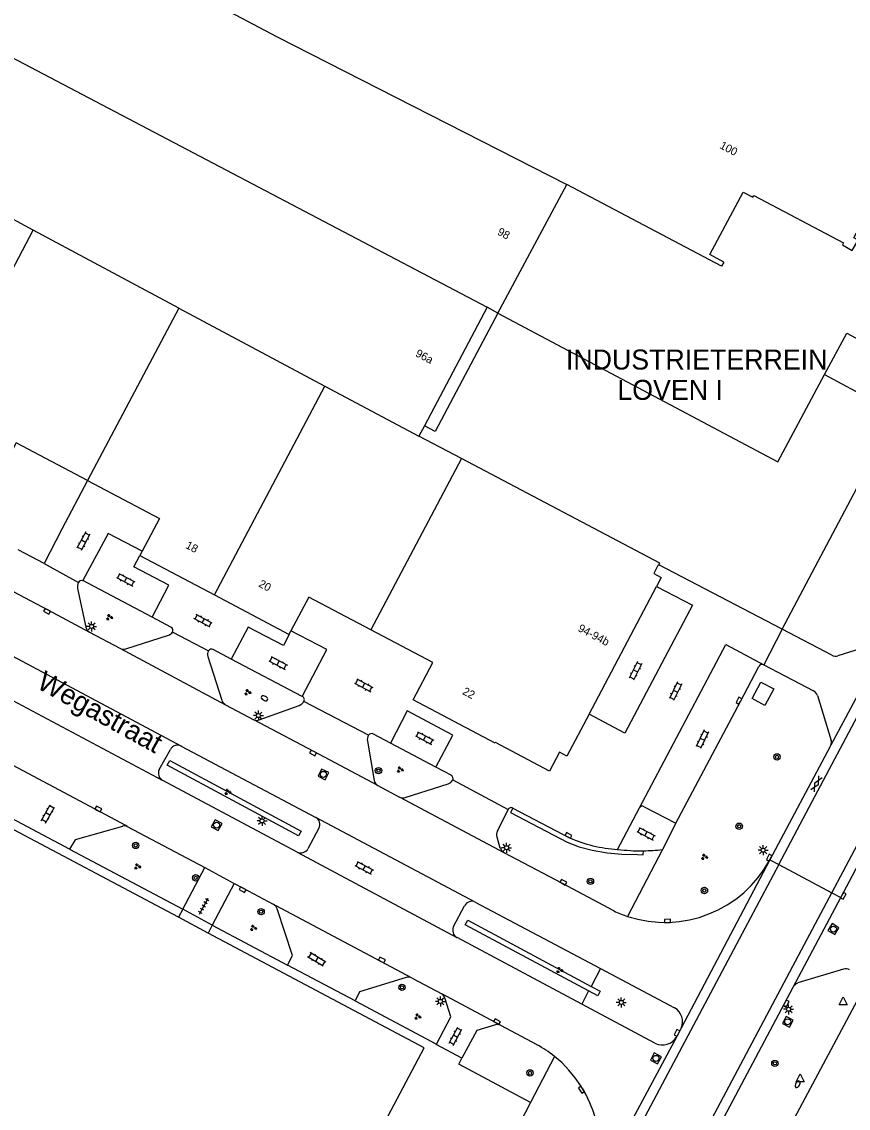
# Model space of a CAD drawing. Extents: x 135999 to 138000, y 396000 to 398501.
# Drawn here: x 136196.7 to 136300, y 398287.1 to 398422.9 of the extents above; entities that cross this region are included whole.
import ezdxf

# ---------------------------------------------------------------- set-up
doc = ezdxf.new("R2010")
doc.units = 0
for name, color, linetype in [('gg-afsc-hekwerk', 7, 'Continuous'), ('gg-anno-huisnummerreeks BGT', 7, 'Continuous'), ('gg-anno-openbare ruimte label', 7, 'Continuous'), ('gg-bbg-hoofdgebouw', 7, 'Continuous'), ('gg-bbg-onder overbouw', 7, 'Continuous'), ('gg-bbg-pand overbouw', 7, 'Continuous'), ('gg-bbg-pandafbakening', 7, 'Continuous'), ('gg-bbg-tussenscheiding', 7, 'Continuous'), ('gg-knt-verharding', 7, 'Continuous'), ('gg-knt-verharding nz', 7, 'Continuous'), ('gt-anno-overige text', 7, 'Continuous'), ('gt-grn-groengrens', 7, 'Continuous'), ('gt-grn-vlakafsluiter', 7, 'Continuous'), ('gt-grn-weggrens', 7, 'Continuous'), ('gt-symb-boom', 7, 'Continuous'), ('gt-symb-brandkraan', 7, 'Continuous'), ('gt-symb-gesloten verharding', 7, 'Continuous'), ('gt-symb-groenvak', 7, 'Continuous'), ('gt-symb-klinker verharding', 7, 'Continuous'), ('gt-symb-kolk', 7, 'Continuous'), ('gt-symb-lichtmast', 7, 'Continuous'), ('gt-symb-rioolschacht', 7, 'Continuous'), ('gt-symb-tegel verharding', 7, 'Continuous'), ('gt-symb-waterafsluiter', 7, 'Continuous')]:
    doc.layers.add(name, color=color, linetype=linetype)

# ---------------------------------------------------------------- blocks, each defined once
blk = doc.blocks.new('gt0-LMAST')
at = {"layer": 'gt-symb-lichtmast'}
for p, q in [((-0.18, 0.17), (-0.45, 0.44)), ((-0.01, 0.25), (-0.01, 0.62)), ((0.17, 0.17), (0.44, 0.44)), ((-0.26, 0), (-0.63, 0)), ((-0.18, -0.18), (-0.45, -0.45)), ((-0.01, -0.25), (-0.01, -0.63)), ((0.44, -0.45), (0.17, -0.18)), ((0.24, 0), (0.62, 0))]:
    blk.add_line(p, q, dxfattribs=at)
blk.add_circle((-0.01, 0), 0.25, dxfattribs=at)
blk = doc.blocks.new('gt0-KL1')
at = {"layer": 'gt-symb-klinker verharding'}
for p, q in [((-1.15, 0.3), (1.15, 0.3)), ((-1, -0.3), (-1, 0.3)), ((-0.5, 0.3), (-0.5, 0.45)), ((0, -0.3), (0, 0.3)), ((0.5, 0.3), (0.5, 0.45)), ((1, -0.3), (1, 0.3)), ((-1.15, -0.3), (1.15, -0.3)), ((-0.5, -0.45), (-0.5, -0.3)), ((0.5, -0.45), (0.5, -0.3))]:
    blk.add_line(p, q, dxfattribs=at)
blk = doc.blocks.new('gt0-GRVAK')
at = {"layer": 'gt-symb-groenvak'}
for p, q in [((-0.11, 0.19), (-0.23, 0.24)), ((-0.18, 0.15), (0.09, 0.15)), ((-0.09, 0.21), (-0.16, 0.32)), ((-0.05, 0.21), (-0.05, 0.39)), ((0, 0.21), (0.06, 0.32)), ((0.02, 0.19), (0.13, 0.24)), ((0.26, -0.05), (0.2, 0.06)), ((0.3, -0.05), (0.3, 0.13)), ((0.35, -0.05), (0.41, 0.06)), ((-0.24, -0.23), (-0.36, -0.18)), ((-0.32, -0.26), (-0.05, -0.26)), ((-0.23, -0.21), (-0.29, -0.1)), ((-0.18, -0.2), (-0.18, -0.02)), ((-0.14, -0.21), (-0.07, -0.1)), ((-0.12, -0.23), (0, -0.18)), ((0.24, -0.07), (0.12, -0.02)), ((0.17, -0.11), (0.44, -0.11)), ((0.37, -0.07), (0.49, -0.02))]:
    blk.add_line(p, q, dxfattribs=at)
blk = doc.blocks.new('gt0-RS')
at = {"layer": 'gt-symb-rioolschacht'}
blk.add_lwpolyline([(-0.5, -0.5), (0.5, -0.5), (0.5, 0.5), (-0.5, 0.5)], close=True, dxfattribs=at)
blk.add_circle((0, 0), 0.375, dxfattribs=at)
blk = doc.blocks.new('gt0-KOLK')
at = {"layer": 'gt-symb-kolk'}
blk.add_lwpolyline([(0, 0), (0.38, 0), (0.38, 0.4), (-0.38, 0.4), (-0.38, 0), (0, 0)], dxfattribs=at)
blk = doc.blocks.new('gt0-BOOM')
at = {"layer": 'gt-symb-boom'}
for radius in [0.4, 0.2]:
    blk.add_circle((0, 0), radius, dxfattribs=at)
blk = doc.blocks.new('gt0-TEG1')
at = {"layer": 'gt-symb-tegel verharding'}
for p, q in [((-1.12, 0), (1.13, 0)), ((-0.9, -0.25), (-0.9, 0.25)), ((-0.45, -0.25), (-0.45, 0.25)), ((0, -0.25), (0, 0.25)), ((0.45, -0.25), (0.45, 0.25)), ((0.9, -0.25), (0.9, 0.25))]:
    blk.add_line(p, q, dxfattribs=at)
blk = doc.blocks.new('gt0-BR')
at = {"layer": 'gt-symb-brandkraan'}
for centre, radius, start, end in [((-0.24, 0), 0.206, 107.5669, 252.4331), ((0.6, -2.66), 3, 106.892, 107.5669), ((0, -0.69), 0.938, 73.108, 106.892), ((-0.6, -2.66), 3, 72.4331, 73.108), ((0.24, 0), 0.206, 287.567, 72.4331), ((0.6, 2.66), 3, 252.4331, 253.108), ((0, 0.69), 0.938, 253.108, 286.8921), ((-0.6, 2.66), 3, 286.8921, 287.567)]:
    blk.add_arc(centre, radius, start, end, dxfattribs=at)
blk = doc.blocks.new('gt0-WAFSL')
at = {"layer": 'gt-symb-waterafsluiter'}
for p, q in [((-0.5, -0.33), (0, 0.67)), ((0, 0.67), (0.5, -0.33)), ((0.5, -0.33), (-0.5, -0.33))]:
    blk.add_line(p, q, dxfattribs=at)
blk = doc.blocks.new('gt0-GESVH1')
at = {"layer": 'gt-symb-gesloten verharding'}
for p, q in [((-0.99, -0.26), (0.01, 0.24)), ((0.01, -0.26), (-0.99, 0.24)), ((0.01, 0.24), (1.01, -0.26)), ((1.01, 0.24), (0.01, -0.26))]:
    blk.add_line(p, q, dxfattribs=at)

msp = doc.modelspace()

# ---------------------------------------------------------------- linework, layer by layer
at = {"layer": 'gg-afsc-hekwerk'}
msp.add_line((136302.39, 398302.99), (136267.14, 398237.12), dxfattribs=at)
for points in [[(136256.17, 398386.52), (136291.16, 398367.94), (136297.01, 398378.83)], [(136297.01, 398378.83), (136299.79, 398384), (136308.81, 398379.18)]]:
    msp.add_lwpolyline(points, dxfattribs=at)
at = {"layer": 'gg-bbg-hoofdgebouw'}
for p, q in [((136256.17, 398386.52), (136264.81, 398402.6)), ((136247.01, 398372.44), (136246.31, 398371.13)), ((136251.64, 398368.32), (136246.31, 398371.13)), ((136211.73, 398356.76), (136211.43, 398356.2)), ((136211.43, 398356.2), (136220.76, 398351.28)), ((136267.59, 398336.4), (136276.03, 398352.36)), ((136220.76, 398351.28), (136230.08, 398346.35)), ((136230.08, 398346.35), (136230.32, 398346.8)), ((136216.25, 398310.99), (136183.96, 398328.12)), ((136219.96, 398309.02), (136216.25, 398310.99)), ((136246.98, 398294.68), (136219.96, 398309.02)), ((136241.04, 398283.51), (136246.98, 398294.68))]:
    msp.add_line(p, q, dxfattribs=at)
for points in [[(136284.42, 398392.88), (136282.67, 398393.82), (136286.85, 398401.65), (136288.06, 398400.99), (136288.2, 398401.23), (136299.38, 398395.28), (136299.25, 398395.04), (136300.49, 398394.36), (136301.21, 398395.64), (136300.7, 398395.92), (136306.65, 398407.08), (136307.82, 398406.45), (136307.99, 398406.81), (136306.83, 398407.43), (136309.05, 398411.62), (136310.21, 398411), (136310.39, 398411.36), (136309.22, 398411.98), (136315.14, 398423.06)], [(136284.42, 398392.88), (136284.15, 398392.37), (136264.81, 398402.6)], [(136204.89, 398365.61), (136195.97, 398370.28), (136193.57, 398365.72), (136184.25, 398370.64)], [(136276.32, 398355.06), (136276.42, 398355.24), (136251.64, 398368.32)], [(136204.89, 398365.61), (136213.9, 398360.86), (136211.73, 398356.76)], [(136276.32, 398355.06), (136276.25, 398354.92), (136276.19, 398354.95), (136275.67, 398353.97), (136276.61, 398353.46), (136276.03, 398352.36)], [(136240.3, 398346.93), (136232.55, 398351.02), (136230.32, 398346.8)], [(136267.59, 398336.4), (136264.8, 398331.12), (136263.88, 398331.63), (136262.64, 398329.27), (136255.87, 398332.82), (136255.84, 398332.77), (136245.6, 398338.18), (136248.06, 398342.84), (136240.3, 398346.93)]]:
    msp.add_lwpolyline(points, dxfattribs=at)
at = {"layer": 'gg-bbg-onder overbouw'}
msp.add_line((136254.86, 398387.25), (136247.01, 398372.44), dxfattribs=at)
at = {"layer": 'gg-bbg-pand overbouw'}
msp.add_lwpolyline([(136256.17, 398386.52), (136248.36, 398371.71), (136247.01, 398372.44)], dxfattribs=at)
at = {"layer": 'gg-bbg-pandafbakening'}
msp.add_line((136256.17, 398386.52), (136254.86, 398387.25), dxfattribs=at)
at = {"layer": 'gg-bbg-tussenscheiding'}
for p, q in [((136188.8, 398421.96), (136254.86, 398387.25)), ((136198.11, 398396.88), (136180.51, 398406.3)), ((136184.25, 398370.64), (136198.11, 398396.88)), ((136216.31, 398387.14), (136198.11, 398396.88)), ((136216.31, 398387.14), (136204.89, 398365.61)), ((136216.31, 398387.14), (136234.56, 398377.4)), ((136220.76, 398351.28), (136234.56, 398377.4)), ((136234.56, 398377.4), (136246.31, 398371.13)), ((136251.64, 398368.32), (136240.3, 398346.93))]:
    msp.add_line(p, q, dxfattribs=at)
msp.add_lwpolyline([(136170.67, 398452.34), (136197.13, 398437.71), (136228.51, 398421.11), (136264.81, 398402.6)], dxfattribs=at)
at = {"layer": 'gg-knt-verharding'}
for p, q in [((136204.89, 398365.61), (136201.7, 398359.5)), ((136201.7, 398359.5), (136199.48, 398355.23)), ((136199.48, 398355.23), (136196.22, 398356.94)), ((136291.71, 398347), (136276.32, 398355.06)), ((136212.99, 398348.5), (136204.3, 398353.07)), ((136203.65, 398352.08), (136204.7, 398347.24)), ((136215.33, 398347.25), (136212.99, 398348.5)), ((136297.92, 398343.74), (136291.71, 398347)), ((136205.16, 398346.63), (136208.93, 398344.62)), ((136209.68, 398344.54), (136215.01, 398346.24)), ((136304.97, 398345.91), (136297.82, 398332.5)), ((136304.43, 398345.49), (136298.69, 398343.68)), ((136222.87, 398343.27), (136220.61, 398344.47)), ((136219.94, 398343.61), (136221.67, 398338.14)), ((136231.71, 398338.61), (136222.87, 398343.27)), ((136289.43, 398342.55), (136295.62, 398339.31)), ((136296.13, 398338.71), (136297.83, 398333.1)), ((136222.16, 398337.55), (136225.68, 398335.69)), ((136226.37, 398335.67), (136231.37, 398337.48)), ((136242.76, 398332.76), (136240.63, 398333.89)), ((136213.86, 398329.45), (136215.26, 398331.98)), ((136216.61, 398332.4), (136233.45, 398323.47)), ((136239.9, 398333.02), (136240.72, 398328.11)), ((136248.43, 398329.76), (136242.76, 398332.76)), ((136297.74, 398332.35), (136290.19, 398318.17)), ((136297.74, 398332.35), (136297.82, 398332.5)), ((136250.36, 398328.74), (136248.43, 398329.76)), ((136214.3, 398328.1), (136214.28, 398328.11)), ((136231.09, 398319.14), (136214.3, 398328.1)), ((136241.17, 398327.46), (136243.9, 398326.01)), ((136244.6, 398325.98), (136249.97, 398327.66)), ((136256.13, 398321.76), (136257.47, 398324.46)), ((136258.07, 398324.65), (136258.07, 398324.65)), ((136258.07, 398324.65), (136265.12, 398320.94)), ((136271.16, 398319.48), (136273.88, 398324.68)), ((136274.46, 398324.81), (136278.43, 398322.76)), ((136278.43, 398322.76), (136276.75, 398319.46)), ((136209.87, 398322.36), (136219.54, 398317.2)), ((136233.82, 398322.13), (136232.45, 398319.56)), ((136299.04, 398313.46), (136303.44, 398321.76)), ((136256.48, 398319.64), (136256.08, 398321.01)), ((136202.65, 398319.49), (136216.79, 398312.01)), ((136216.79, 398312.01), (136219.54, 398317.2)), ((136219.54, 398317.2), (136223.22, 398315.23)), ((136290.19, 398318.17), (136279.08, 398297.14)), ((136223.22, 398315.23), (136220.48, 398310.01)), ((136253.35, 398312.9), (136269, 398304.6)), ((136293.09, 398302.27), (136299.04, 398313.46)), ((136216.79, 398312.01), (136216.25, 398310.99)), ((136250.65, 398309.82), (136252.01, 398312.44)), ((136220.48, 398310.01), (136219.96, 398309.02)), ((136220.48, 398310.01), (136229.89, 398305.01)), ((136251.08, 398308.45), (136251.06, 398308.46)), ((136266.67, 398300.14), (136251.08, 398308.45)), ((136245.48, 398303.4), (136249.18, 398301.41)), ((136269, 398304.6), (136278.28, 398299.67)), ((136299.39, 398304.52), (136293.66, 398302.78)), ((136276.64, 398271.26), (136293.09, 398302.27)), ((136238.33, 398300.54), (136248.5, 398295.15)), ((136275.82, 398295.26), (136266.67, 398300.14)), ((136256.5, 398297.5), (136261.07, 398295.07)), ((136278.54, 398296.09), (136267.78, 398275.96))]:
    msp.add_line(p, q, dxfattribs=at)
for points in [[(136278.43, 398322.76), (136286.5, 398337.97), (136288.81, 398342.36)], [(136289.07, 398340.4), (136290.69, 398339.55), (136289.57, 398337.46), (136287.99, 398338.36), (136289.07, 398340.4)], [(136209.27, 398322.36), (136203.35, 398320.69), (136202.65, 398319.49)], [(136270.67, 398311.79), (136264.27, 398315.2), (136256.99, 398319.05)], [(136223.22, 398315.23), (136224.37, 398314.62), (136228.12, 398312.64)], [(136229.89, 398305.01), (136230.5, 398306.23), (136228.62, 398312.05)], [(136244.71, 398303.48), (136238.89, 398301.66), (136238.33, 398300.54)], [(136248.5, 398295.15), (136250.32, 398298.54), (136249.54, 398300.93)], [(136255.89, 398297.55), (136253.54, 398296.85), (136251.69, 398293.38)], [(136279.08, 398297.14), (136278.75, 398296.47), (136278.54, 398296.09)], [(136251.69, 398293.38), (136248.47, 398295.09), (136248.5, 398295.15)]]:
    msp.add_lwpolyline(points, dxfattribs=at)
for centre, radius, start, end in [((136204.76, 398352.32), 1.13, 151.9377, 192.3606), ((136204.17, 398352.62), 0.468, 73.2473, 150.2825), ((136205.61, 398347.45), 0.936, 192.8617, 240.9382), ((136215.12, 398346.84), 0.461, 333.7751, 63.3736), ((136214.55, 398347.39), 1.24, 291.9664, 322.6482), ((136209.4, 398345.53), 1.03, 242.9783, 285.4782), ((136220.93, 398343.86), 1.03, 154.4225, 194.5276), ((136220.4, 398344.06), 0.463, 62.4091, 147.8294), ((136298.38, 398344.68), 1.05, 243.8506, 287.0786), ((136289.21, 398342.13), 0.467, 63.2103, 150.7996), ((136295.18, 398338.41), 0.999, 17.5369, 63.6498), ((136222.68, 398338.48), 1.07, 198.4977, 240.9995), ((136231, 398338.49), 1.07, 290.1815, 331.9935), ((136231.55, 398338.19), 0.449, 332.4996, 67.9671), ((136226.05, 398336.47), 0.867, 244.9717, 291.6932), ((136240.8, 398333.26), 0.937, 149.0157, 194.7019), ((136240.39, 398333.48), 0.471, 60.1288, 146.1277), ((136216.14, 398331.53), 0.993, 62.0517, 152.8979), ((136297.04, 398332.82), 0.839, 337.9874, 19.912), ((136214.76, 398329), 1.01, 153.0735, 241.5276), ((136241.69, 398328.3), 0.993, 191.5474, 238.4841), ((136249.63, 398328.64), 1.04, 289.2038, 332.4674), ((136250.12, 398328.33), 0.466, 337.8678, 59.7735), ((136244.28, 398326.81), 0.89, 244.6375, 290.5768), ((136257.85, 398324.28), 0.425, 59.4568, 154.7621), ((136274.24, 398324.45), 0.423, 58.3949, 147.4787), ((136209.56, 398321.59), 0.826, 68.0161, 110.451), ((136232.95, 398322.6), 0.998, 331.4102, 60.0516), ((136257.01, 398321.32), 0.984, 153.754, 198.4242), ((136272.1, 398336.64), 17.18, 246.037, 266.8617), ((136231.55, 398320.08), 1.04, 244.0554, 330.2922), ((136257.74, 398320.22), 1.38, 204.6127, 237.5254), ((136274.03, 398342.1), 22.8, 262.7672, 270.8375), ((136274.02, 398342.25), 22.95, 270.8614, 276.8243), ((136277.06, 398325.27), 14.92, 251.7366, 331.5751), ((136252.93, 398311.96), 1.03, 65.7025, 152.7482), ((136227.55, 398311.65), 1.14, 20.4505, 60.1093), ((136277.12, 398325.39), 15.05, 244.632, 251.6847), ((136251.55, 398309.35), 1.01, 152.6933, 241.2862), ((136245, 398302.45), 1.06, 63.3683, 105.7014), ((136299.67, 398303.56), 1, 61.8885, 106.4496), ((136294.12, 398301.69), 1.18, 113.1723, 150.9809), ((136248.68, 398300.66), 0.899, 17.5157, 56.2626), ((136277.27, 398297.96), 1.99, 335.6348, 59.3361), ((136256.13, 398296.63), 0.951, 66.6702, 104.3751), ((136276.76, 398297.05), 2.02, 242.4759, 331.691), ((136253.78, 398281.76), 15.17, 51.3123, 61.2956), ((136253.79, 398281.78), 15.15, 337.4164, 51.297)]:
    msp.add_arc(centre, radius, start, end, dxfattribs=at)
at = {"layer": 'gg-knt-verharding nz'}
for p, q in [((136297.01, 398378.83), (136306.05, 398373.99)), ((136216.61, 398332.4), (136173.71, 398355.23)), ((136214.28, 398328.11), (136171.34, 398350.95)), ((136208.93, 398344.62), (136222.16, 398337.55)), ((136209.7, 398322.45), (136192.66, 398331.52)), ((136256.99, 398319.05), (136243.9, 398326.01)), ((136209.87, 398322.36), (136209.7, 398322.45)), ((136253.35, 398312.9), (136233.45, 398323.47)), ((136231.09, 398319.14), (136251.06, 398308.46)), ((136228.12, 398312.64), (136228.47, 398312.44)), ((136245.48, 398303.4), (136228.47, 398312.44)), ((136256.5, 398297.5), (136249.18, 398301.41))]:
    msp.add_line(p, q, dxfattribs=at)
for points in [[(136291.29, 398317.58), (136295.11, 398324.77), (136306.46, 398346.19), (136319.68, 398371.1), (136329.14, 398388.91), (136343.36, 398415.72), (136364.21, 398454.99), (136383.22, 398490.78), (136388.12, 398500)], [(136297.93, 398314.05), (136310.15, 398337.05), (136326.39, 398367.68), (136336.92, 398387.55), (136350.34, 398412.8), (136361.79, 398434.36), (136371.37, 398452.41), (136383.79, 398475.8), (136396.64, 398500)], [(136211.73, 398356.76), (136207.46, 398358.98), (136204.3, 398353.07)], [(136212.99, 398348.5), (136215.07, 398352.49), (136210.68, 398354.8), (136211.43, 398356.2)], [(136189.72, 398354.81), (136199.92, 398349.42), (136205.16, 398346.63)], [(136276.03, 398352.36), (136280.51, 398350.01), (136272.06, 398334.02), (136267.59, 398336.4)], [(136230.08, 398346.35), (136229.38, 398344.96), (136224.99, 398347.27), (136222.87, 398343.27)], [(136231.71, 398338.61), (136234.8, 398344.48), (136230.32, 398346.8)], [(136273.88, 398324.68), (136284.66, 398345.07), (136289.43, 398342.55)], [(136248.43, 398329.76), (136250.56, 398333.77), (136244.84, 398336.78), (136242.76, 398332.76)], [(136241.17, 398327.46), (136233.17, 398331.72), (136225.68, 398335.69)], [(136291.29, 398317.58), (136285.62, 398306.91), (136269.55, 398276.62), (136268.89, 398275.38)], [(136275.53, 398271.85), (136278.61, 398277.64), (136294.85, 398308.27), (136297.93, 398314.05)]]:
    msp.add_lwpolyline(points, dxfattribs=at)
at = {"layer": 'gt-grn-groengrens'}
for p, q in [((136276.75, 398319.46), (136272.39, 398311.1)), ((136269, 398304.6), (136267.83, 398302.36)), ((136267.53, 398301.78), (136266.67, 398300.14)), ((136263.27, 398293.61), (136260.27, 398287.85)), ((136260.27, 398287.85), (136254.34, 398276.49))]:
    msp.add_line(p, q, dxfattribs=at)
for points in [[(136215.17, 398330.57), (136231.59, 398321.76), (136231.28, 398321.18), (136214.86, 398329.99), (136215.17, 398330.57)], [(136258.07, 398324.65), (136257.77, 398324.08), (136264.83, 398320.37), (136266.34, 398319.8), (136267.98, 398319.37), (136269.86, 398319.04), (136271.69, 398318.89), (136273.65, 398318.82), (136274.35, 398318.8), (136274.37, 398319.3)], [(136267.53, 398301.78), (136252.11, 398310.04), (136252.42, 398310.62), (136267.83, 398302.36)], [(136267.83, 398302.36), (136268.98, 398301.74), (136268.67, 398301.16), (136267.53, 398301.78)], [(136260.27, 398287.85), (136251.29, 398292.64), (136251.69, 398293.38)]]:
    msp.add_lwpolyline(points, dxfattribs=at)
at = {"layer": 'gt-grn-vlakafsluiter'}
for p, q in [((136291.71, 398347), (136301.45, 398365.33)), ((136199.48, 398355.23), (136203.76, 398352.86)), ((136291.71, 398347), (136289.43, 398342.55)), ((136215.54, 398346.63), (136220.01, 398344.31)), ((136240, 398333.74), (136231.94, 398337.98)), ((136250.55, 398328.16), (136257.47, 398324.46)), ((136202.65, 398319.49), (136194.09, 398324.06)), ((136238.33, 398300.54), (136229.89, 398305.01))]:
    msp.add_line(p, q, dxfattribs=at)
at = {"layer": 'gt-grn-weggrens'}
for p, q in [((136290.19, 398318.17), (136291.29, 398317.58)), ((136291.29, 398317.58), (136297.93, 398314.05)), ((136297.93, 398314.05), (136299.04, 398313.46)), ((136220.48, 398310.01), (136216.79, 398312.01))]:
    msp.add_line(p, q, dxfattribs=at)

# ---------------------------------------------------------------- block references
at = {"layer": 'gt-symb-boom'}
for p in [(136291.08, 398331.04), (136241.27, 398329.32), (136286.35, 398322.37), (136210.92, 398319.97), (136218.41, 398315.92), (136267.76, 398315.48), (136282, 398314.34), (136226.59, 398311.7), (136244.2, 398302.24), (136290.81, 398292.74), (136260.2, 398291.54)]:
    msp.add_blockref('gt0-BOOM', p, dxfattribs=at)
at = {"layer": 'gt-symb-brandkraan'}
for p, rotation in [((136227.02, 398338.37), -29.052252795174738), ((136293.65, 398290.13), 62.409630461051)]:
    msp.add_blockref('gt0-BR', p, dxfattribs=dict(at, rotation=rotation))
at = {"layer": 'gt-symb-gesloten verharding', "rotation": 62.10272896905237}
msp.add_blockref('gt0-GESVH1', (136296, 398327.68), dxfattribs=at)
at = {"layer": 'gt-symb-groenvak'}
for p in [(136207.62, 398348.49), (136224.91, 398339.11), (136243.96, 398329.44), (136222.42, 398326.65), (136281.99, 398318.53), (136211.13, 398317.33), (136225.62, 398309.64), (136263.89, 398304.38), (136246.15, 398298.57)]:
    msp.add_blockref('gt0-GRVAK', p, dxfattribs=at)
at = {"layer": 'gt-symb-klinker verharding'}
for p, rotation in [((136204.39, 398358.01), -118.40935852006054), ((136209.67, 398353.18), -27.641142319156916), ((136219.34, 398348.05), 151.846653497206), ((136228.72, 398342.77), -27.641142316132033), ((136273.39, 398341.8), -115.84761021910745), ((136239.42, 398339.99), -27.64114231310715), ((136278.39, 398339.26), -115.84761022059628), ((136247.03, 398333.39), -27.641142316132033), ((136281.76, 398333.25), -115.84761021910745), ((136199.94, 398323.92), 60.58918037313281), ((136274.71, 398321.43), -27.641142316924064), ((136239.48, 398317.17), -28.153346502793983), ((136233.54, 398305.72), 148.8692008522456), ((136250.89, 398296.12), 61.76909817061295)]:
    msp.add_blockref('gt0-KL1', p, dxfattribs=dict(at, rotation=rotation))
at = {"layer": 'gt-symb-kolk'}
for p, rotation in [((136199.92, 398349.42), 151.97468394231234), ((136286.5, 398337.97), 62.02527007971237), ((136233.17, 398331.72), 151.97468393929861), ((136206.15, 398324.36), -28.35896344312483), ((136264.92, 398321.04), -27.89727103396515), ((136290.28, 398318.35), 61.89717643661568), ((136264.27, 398315.2), -28.10282356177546), ((136224.37, 398314.62), 151.89717643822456), ((136299.19, 398313.76), -117.89727102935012), ((136277.39, 398310.34), 1.203034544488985), ((136241.6, 398305.48), -27.846622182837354), ((136292.05, 398300.3), -117.97472992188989), ((136255.99, 398297.78), -29.410819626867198), ((136278.75, 398296.47), 64.84462756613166), ((136266.79, 398289.55), 124.27826657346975)]:
    msp.add_blockref('gt0-KOLK', p, dxfattribs=dict(at, rotation=rotation))
at = {"layer": 'gt-symb-lichtmast'}
for p in [(136205.41, 398347.36), (136226.26, 398336.21), (136226.72, 398323.04), (136257.28, 398319.69), (136289.35, 398319.38), (136249.01, 398300.48), (136271.62, 398300.36), (136292.53, 398299.49)]:
    msp.add_blockref('gt0-LMAST', p, dxfattribs=at)
at = {"layer": 'gt-symb-rioolschacht'}
for p, rotation in [((136234.38, 398328.85), 63.563127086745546), ((136221.03, 398322.51), 60.71717142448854), ((136298.13, 398309.51), 59.40956459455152), ((136292.42, 398297.93), 62.02527007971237), ((136275.94, 398293.35), 151.30721229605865)]:
    msp.add_blockref('gt0-RS', p, dxfattribs=dict(at, rotation=rotation))
at = {"layer": 'gt-symb-tegel verharding', "rotation": 61.97468393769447}
msp.add_blockref('gt0-TEG1', (136219.43, 398312.39), dxfattribs=at)
at = {"layer": 'gt-symb-waterafsluiter'}
for p in [(136299.34, 398300.37), (136293.98, 398290.75)]:
    msp.add_blockref('gt0-WAFSL', p, dxfattribs=at)

# ---------------------------------------------------------------- texts
at = {"layer": 'gg-anno-huisnummerreeks BGT'}
for s, rotation, p in [('100', 332.1, (136283.83, 398407.17)), ('98', 331.8, (136256.04, 398396.38)), ('96a', 332.1, (136245.8, 398381.18)), ('18', 332.2, (136217.06, 398357.19)), ('20', 332.2, (136226.19, 398352.37)), ('94-94b', 332.1, (136266.11, 398346.82)), ('22', 332.2, (136251.67, 398338.93))]:
    msp.add_text(s, height=1, rotation=rotation, dxfattribs=at).set_placement(p)
at = {"layer": 'gg-anno-openbare ruimte label'}
msp.add_text('Wegastraat', height=2.5, rotation=331, dxfattribs=at).set_placement((136198.4, 398339.72))
at = {"layer": 'gt-anno-overige text'}
for s, p in [('INDUSTRIETERREIN', (136264.69, 398379.46)), ('LOVEN I', (136271.12, 398375.67))]:
    msp.add_text(s, height=2.5, dxfattribs=at).set_placement(p)

doc.saveas('drawing.dxf')
